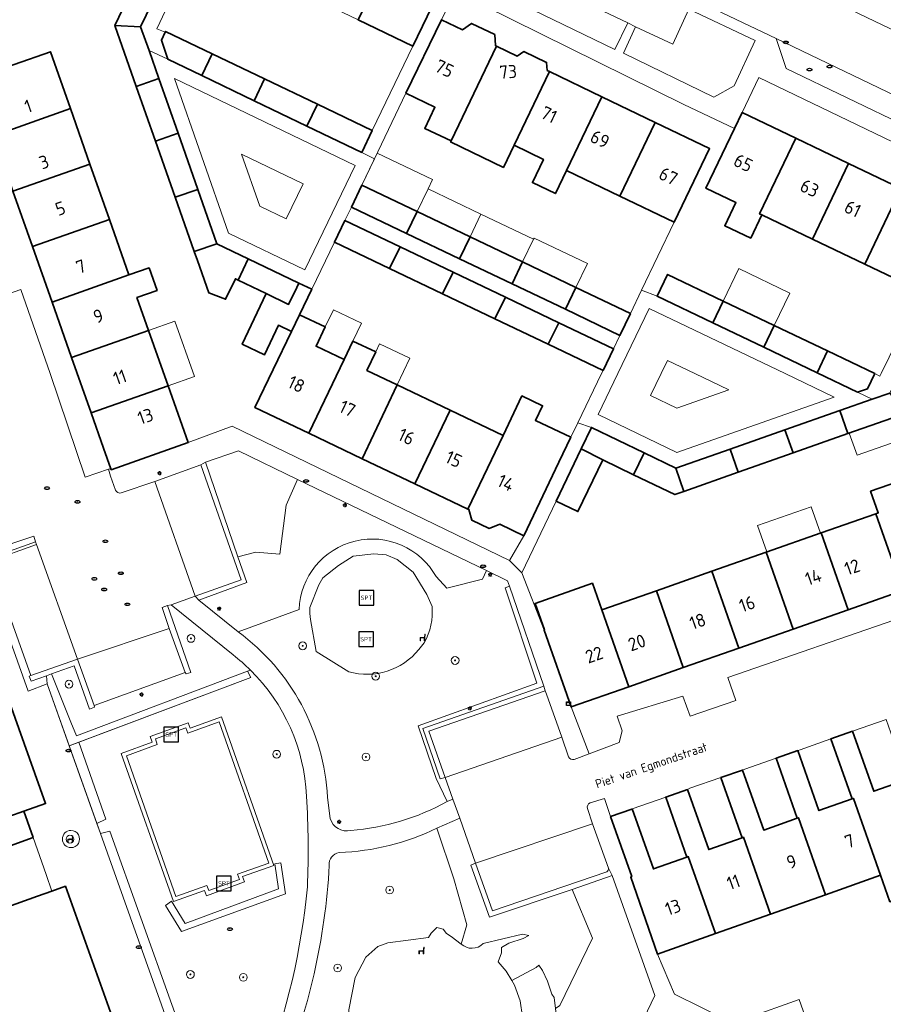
# Model space of a CAD drawing. Header units: metres. Extents: x 149984 to 156489, y 469398 to 478068.
# Tile 462 of 656: x 153642 to 153730, y 473435 to 473536. Entities that reach past the tile are written whole.
import ezdxf
from ezdxf.enums import TextEntityAlignment as Align

# ---------------------------------------------------------------- set-up
doc = ezdxf.new("R2010")
doc.units = ezdxf.units.M
doc.header["$LTSCALE"] = 0.75
for name, color, linetype, lineweight in [('B-WE-GR-BEPLANTING_CULTUUR_HEESTERS-GV', 252, 'Continuous', 18), ('B-WE-GR-BEPLANTING_CULTUUR_ROOS-GV', 252, 'Continuous', 18), ('B-WE-GR-BOOM-S', 252, 'Continuous', 25), ('B-WE-GR-STRUIK-GV', 252, 'Continuous', 13), ('B-WE-IE-MEUBILAIR-S', 252, 'Continuous', 25), ('B-WE-IE-MEUBILAIR_WEGMEUBILAIR-S', 252, 'Continuous', 25), ('B-WE-IE-TERREINAFSCHEIDING_KUNSTMATIG_HEKWERK-G', 252, 'IE-TERREINAFSCHEIDING_KUNSTMATIG-SO', 18), ('B-WE-OG-BEBOUWING-GV', 6, 'Continuous', 35), ('B-WE-OG-BEBOUWING-T18', 1, 'Continuous', 18), ('B-WE-OG-BEBOUWING_LUIFEL-GV', 6, 'Continuous', 18), ('B-WE-OG-BEBOUWING_OVERBOUWING-GV', 6, 'Continuous', 18), ('B-WE-OG-TERREIN_BEGROEID-GV', 252, 'Continuous', 18), ('B-WE-OG-TERREIN_ERF-GV', 252, 'Continuous', 18), ('B-WE-OG-TOPOGRAFIE-T18', 7, 'Continuous', 18), ('B-WE-VH-GESLOTENVERHARDING_ASFALT-GV', 252, 'Continuous', 18), ('B-WE-VH-GESLOTENVERHARDING_KUNSTSTOF-GV', 252, 'Continuous', 18), ('B-WE-VH-HALFVERHARDING_GRASBETONSTEEN-GV', 252, 'Continuous', 18), ('B-WE-VH-ONVERHARD_ZAND-GV', 252, 'Continuous', 18), ('B-WE-VH-OPENVERHARDING_BETONSTRAATSTEEN-GV', 252, 'Continuous', 18), ('B-WE-VH-OPENVERHARDING_STRAATBAKSTEEN-GV', 252, 'Continuous', 18), ('B-WE-VH-OPENVERHARDING_TEGEL-GV', 252, 'Continuous', 18)]:
    doc.layers.add(name, color=color, linetype=linetype, lineweight=lineweight)
doc.styles.add('NLCS-ISO', font='NLCS-ISO.ttf')
doc.styles.add('NLCS-ISO-M500-T18', font='NLCS-ISO.ttf', dxfattribs={"height": 0.9})
doc.styles.add('NLCS-ISO-M750-T18', font='NLCS-ISO.ttf', dxfattribs={"height": 1.35})
doc.linetypes.add('IE-TERREINAFSCHEIDING_KUNSTMATIG-SO', pattern='A,4,[82,NLCS.SHX,S=0.75,R=90,X=0,Y=0],4,-2', length=10)

# ---------------------------------------------------------------- blocks, each defined once
blk = doc.blocks.new('SIE-MEUBILAIR_KAST_CAI-SO')
for points in [[(-1, 1), (1, 1), (1, 0.84), (-1, 0.84)], [(-1, 0.76), (1, 0.76), (1, -1), (-1, -1)]]:
    blk.add_lwpolyline(points, close=True)
at = {"style": 'NLCS-ISO'}
blk.add_text('cai', height=0.75, dxfattribs=at).set_placement((0, 0), align=Align.MIDDLE_CENTER)
blk = doc.blocks.new('SIE-MEUBILAIR_PAAL_LICHTMAST-SO')
for points in [[(-0.62, 0), (-1, 0)], [(-0.71, 0.71), (-0.44, 0.44)], [(0, 1), (0, 0.62)], [(0.44, 0.44), (0.71, 0.71)], [(1, 0), (0.62, 0)], [(-0.71, -0.71), (-0.44, -0.44)], [(0, -0.62), (0, -1)], [(0.44, -0.44), (0.71, -0.71)]]:
    blk.add_lwpolyline(points)
blk.add_circle((0, 0), 0.5)
blk = doc.blocks.new('SIE-MEUBILAIR_PUT_KOLK-SO')
blk.add_ellipse((0, 0), major_axis=(1.25, 0), ratio=0.54)
at = {"style": 'NLCS-ISO'}
blk.add_text('klk', height=0.75, dxfattribs=at).set_placement((0.03, 0), align=Align.MIDDLE_CENTER)
blk = doc.blocks.new('SIE-MEUBILAIR_PUT_RIOOLPUT-SO')
blk.add_ellipse((0, 0), major_axis=(1.25, 0), ratio=0.54)
at = {"style": 'NLCS-ISO'}
blk.add_text('ri', height=0.75, dxfattribs=at).set_placement((-0.04, 0.07), align=Align.MIDDLE_CENTER)
blk = doc.blocks.new('SIE-MEUBILAIR_PUT_GASPUT-SO')
blk.add_ellipse((0, 0), major_axis=(1.25, 0), ratio=0.54)
at = {"style": 'NLCS-ISO'}
blk.add_text('gas ', height=0.75, dxfattribs=at).set_placement((0.53, 0.16), align=Align.MIDDLE_CENTER)
blk = doc.blocks.new('SIE-WEG_SPEELTOESTEL-SO')
at = {"flags": 128}
blk.add_lwpolyline([(-3.75, -3.75), (3.75, -3.75), (3.75, 3.75), (-3.75, 3.75)], close=True, dxfattribs=at)
at = {"style": 'NLCS-ISO'}
blk.add_text('SPT', height=2.25, dxfattribs=at).set_placement((0, 0), align=Align.MIDDLE_CENTER)
blk = doc.blocks.new('SIE-WEG_ZITBANK-SO')
at = {"color": 0, "linetype": 'ByBlock', "lineweight": 18}
blk.add_lwpolyline([(-0.91, -1.63), (-0.91, -0.2), (1.09, -0.2), (1.09, -1.63), (1.29, -1.63), (1.29, -0.21), (1.54, 1.78), (1.33, 1.78), (1.11, 0), (-1.11, 0), (-1.11, -1.63)], close=True, dxfattribs=at)
blk = doc.blocks.new('SGR-BOOM_GBKN-SO')
at = {"linetype": 'ByBlock', "lineweight": 18}
h = blk.add_hatch(color=0, dxfattribs=at)
h.dxf.hatch_style = 1
edge = h.paths.add_edge_path()
edge.add_arc((0, 0), 0.25, 0, 360)
at = {"color": 0, "linetype": 'ByBlock', "lineweight": 18}
for radius in [2, 0.25]:
    blk.add_circle((0, 0), radius, dxfattribs=at)
at = {"color": 0, "linetype": 'ByBlock', "lineweight": 18, "style": 'NLCS-ISO'}
blk.add_attdef('SOORT', (2.5, 0), '', height=1.5, dxfattribs=at)

msp = doc.modelspace()

# ---------------------------------------------------------------- linework, layer by layer
at = {"layer": 'B-WE-GR-BEPLANTING_CULTUUR_HEESTERS-GV', "flags": 128}
for points in [[(153670.036, 473489.155), (153663.974, 473492.079), (153660.599, 473490.922), (153663.923, 473481.213), (153665.74, 473481.67), (153668.233, 473481.482), (153668.878, 473486.511)], [(153638.471, 473480.759), (153638.332, 473480.733), (153638.244, 473481.003), (153643.151, 473482.755), (153642.962, 473483.337), (153640.823, 473482.598), (153640.092, 473482.284), (153637.441, 473481.276), (153642.382, 473467.429), (153644.359, 473468.169), (153644.287, 473469.012), (153642.709, 473468.456), (153642.515, 473468.959), (153642.659, 473469.037)], [(153685.201, 473458.563), (153684.685, 473458.415), (153682.881, 473463.605), (153695.297, 473467.946), (153691.791, 473478.198), (153691.338, 473478.042), (153694.588, 473468.231), (153682.412, 473463.867), (153684.275, 473458.464), (153685.379, 473456.091), (153685.985, 473456.358)], [(153694.705, 473426.752), (153698.232, 473418.431), (153706.706, 473436.192), (153702.303, 473448.511), (153698.199, 473447.066), (153700.305, 473442.086), (153696.955, 473435.181), (153696.503, 473434.867), (153696.691, 473433.339), (153696.395, 473431.064), (153695.653, 473428.79)]]:
    msp.add_lwpolyline(points, close=True, dxfattribs=at)
for points in [[(153670.036, 473489.155), (153668.878, 473486.511), (153668.233, 473481.482), (153665.74, 473481.67), (153663.923, 473481.213), (153664.827, 473478.574), (153659.91, 473476.76), (153663.951, 473473.506), (153670.2, 473475.788)], [(153684.254, 473479.176), (153685.343, 473478.004), (153689, 473478.903), (153689.413, 473479.807), (153670.036, 473489.155)], [(153663.423, 473471.143), (153657.068, 473476.271), (153656.704, 473476.213), (153659.103, 473469.345), (153658.595, 473469.192), (153658.518, 473469.323), (153649.164, 473465.938), (153649.196, 473465.771), (153648.673, 473465.582)], [(153648.673, 473465.582), (153647.132, 473470.016), (153644.791, 473469.19), (153646.772, 473464.247), (153647.342, 473462.825), (153664.904, 473469.466), (153665.207, 473469.58)], [(153698.199, 473447.066), (153689.735, 473444.245), (153687.824, 473449.58), (153688.288, 473449.77), (153686.674, 473454.377), (153684.342, 473453.357), (153686.079, 473448.167), (153687.396, 473443.446), (153686.831, 473441.482)], [(153689.089, 473441.518), (153693.118, 473442.503), (153693.765, 473442.341), (153693.179, 473442.058), (153691.723, 473441.553), (153690.955, 473441.108), (153690.955, 473440.562), (153690.638, 473439.658), (153691.437, 473438.699), (153692.021, 473437.735), (153694.523, 473439.084), (153694.803, 473439.313), (153695.18, 473438.78), (153695.681, 473437.668), (153696.125, 473436.34), (153696.363, 473436.008), (153696.503, 473434.867), (153696.955, 473435.181), (153700.305, 473442.086), (153698.199, 473447.066)], [(153696.503, 473434.867), (153696.363, 473436.008), (153696.125, 473436.34), (153695.681, 473437.668), (153695.18, 473438.78), (153694.803, 473439.313), (153694.523, 473439.084), (153692.021, 473437.735), (153692.312, 473437.254), (153692.884, 473435.665), (153693.131, 473433.994)]]:
    msp.add_lwpolyline(points, dxfattribs=at)
at = {"layer": 'B-WE-GR-BEPLANTING_CULTUUR_HEESTERS-GV'}
for points in [[(153670.2, 473475.788, -0.7603517), (153684.254, 473479.176)], [(153665.207, 473469.58, 0.0307777), (153663.423, 473471.143)], [(153686.831, 473441.482, 0.4021224), (153689.089, 473441.518)]]:
    msp.add_lwpolyline(points, format="xyb", dxfattribs=at)
at = {"layer": 'B-WE-GR-BEPLANTING_CULTUUR_ROOS-GV', "flags": 128}
for points in [[(153670.602, 473519.481), (153664.294, 473522.515), (153666.167, 473517.176), (153668.871, 473515.876)], [(153710.805, 473500), (153707.981, 473501.35), (153707.333, 473500), (153706.25, 473497.744), (153708.957, 473496.45), (153714.297, 473498.331)]]:
    msp.add_lwpolyline(points, close=True, dxfattribs=at)
at = {"layer": 'B-WE-GR-STRUIK-GV', "flags": 128}
for points in [[(153664.904, 473469.466), (153647.342, 473462.825), (153646.772, 473464.247), (153644.791, 473469.19), (153644.287, 473469.012), (153644.359, 473468.169), (153646.614, 473461.811), (153647.586, 473462.176), (153665.229, 473468.813)], [(153649.436, 473453.854), (153650.362, 473454.286), (153647.586, 473462.176), (153646.614, 473461.811)], [(153661.904, 473422.025), (153660.334, 473426.399), (153650.761, 473453.073), (153649.801, 473452.825), (153659.115, 473426.692), (153660.934, 473421.518), (153661.65, 473421.852)], [(153668.097, 473447.142), (153658.508, 473443.595), (153657.088, 473445.861), (153656.491, 473445.43), (153658.122, 473442.779), (153668.805, 473446.625), (153668.316, 473449.806), (153667.719, 473449.72)]]:
    msp.add_lwpolyline(points, close=True, dxfattribs=at)
at = {"layer": 'B-WE-IE-TERREINAFSCHEIDING_KUNSTMATIG_HEKWERK-G', "flags": 128}
for points in [[(153637.441, 473481.276), (153642.382, 473467.429)], [(153642.382, 473467.429), (153644.359, 473468.169)], [(153644.359, 473468.169), (153649.801, 473452.825)], [(153646.692, 473461.84), (153665.229, 473468.813)], [(153649.801, 473452.825), (153659.115, 473426.692)], [(153667.719, 473449.72), (153668.097, 473447.142), (153658.508, 473443.595), (153657.088, 473445.861)]]:
    msp.add_lwpolyline(points, dxfattribs=at)
at = {"layer": 'B-WE-OG-BEBOUWING-GV', "flags": 128}
for points in [[(153679.882, 473543.875), (153676.248, 473536.32), (153681.87, 473533.615), (153684.794, 473539.708), (153685.5, 473541.179)], [(153653.41, 473540.184), (153651.295, 473535.737), (153653.939, 473535.594), (153655.623, 473539.13)], [(153653.939, 473535.594), (153651.295, 473535.737), (153653.494, 473529.475), (153655.802, 473530.289), (153654.8, 473533.141)], [(153690.454, 473533.596), (153690.336, 473533.653), (153690.273, 473534.793), (153687.875, 473535.944), (153686.946, 473535.281), (153684.792, 473536.316), (153681.164, 473528.763), (153684.13, 473527.338), (153683.088, 473525.17), (153685.783, 473523.875)], [(153660.205, 473530.585), (153661.277, 473532.817), (153656.5, 473535.107), (153656.465, 473535.033), (153656.068, 473534.206), (153656.729, 473532.257)], [(153695.642, 473531.104), (153695.587, 473531.931), (153693.254, 473533.051), (153692.574, 473532.578), (153690.454, 473533.596), (153685.783, 473523.875), (153685.735, 473523.775), (153691.163, 473521.165), (153692.254, 473523.435), (153695.883, 473530.988)], [(153638.831, 473524.409), (153646.733, 473527.192), (153644.68, 473533.021), (153640.972, 473531.714), (153636.777, 473530.235), (153638.491, 473525.373)], [(153665.588, 473527.996), (153666.663, 473530.235), (153661.277, 473532.817), (153660.205, 473530.585)], [(153697.645, 473520.845), (153701.274, 473528.399), (153695.883, 473530.988), (153692.254, 473523.435), (153695.273, 473521.985), (153694.133, 473519.612), (153696.505, 473518.473)], [(153655.467, 473523.857), (153657.775, 473524.67), (153655.802, 473530.289), (153653.494, 473529.475)], [(153671.002, 473525.392), (153672.081, 473527.639), (153666.663, 473530.235), (153665.588, 473527.996)], [(153676.627, 473522.687), (153677.709, 473524.941), (153672.081, 473527.639), (153671.002, 473525.392)], [(153697.645, 473520.845), (153703.104, 473518.223), (153706.733, 473525.777), (153701.274, 473528.399)], [(153638.831, 473524.409), (153640.837, 473518.723), (153648.736, 473521.505), (153646.733, 473527.192)], [(153717.449, 473516.39), (153721.157, 473524.148), (153715.646, 473526.782), (153714.867, 473525.153), (153711.938, 473519.026), (153715.014, 473517.555), (153713.879, 473515.183), (153716.54, 473513.91), (153717.675, 473516.282)], [(153708.682, 473515.543), (153712.311, 473523.097), (153706.733, 473525.777), (153703.104, 473518.223)], [(153657.775, 473524.67), (153655.467, 473523.857), (153657.49, 473518.099), (153659.797, 473518.912)], [(153726.569, 473521.561), (153721.157, 473524.148), (153717.449, 473516.39), (153717.675, 473516.282), (153722.861, 473513.803)], [(153648.736, 473521.505), (153640.837, 473518.723), (153642.842, 473513.036), (153650.739, 473515.817)], [(153731.94, 473518.994), (153726.569, 473521.561), (153722.861, 473513.803), (153728.231, 473511.236)], [(153661.758, 473513.327), (153659.797, 473518.912), (153657.49, 473518.099), (153659.439, 473512.549)], [(153681.228, 473514.388), (153682.307, 473516.634), (153676.638, 473519.344), (153675.559, 473517.097)], [(153728.231, 473511.236), (153734.061, 473508.449), (153737.769, 473516.208), (153731.94, 473518.994)], [(153687.74, 473514.037), (153682.307, 473516.634), (153681.228, 473514.388), (153686.661, 473511.791)], [(153642.842, 473513.036), (153644.848, 473507.35), (153652.741, 473510.13), (153650.739, 473515.817)], [(153679.455, 473510.797), (153680.556, 473513.012), (153674.895, 473515.715), (153673.824, 473513.485)], [(153663.933, 473509.606), (153664.973, 473511.785), (153661.758, 473513.327), (153659.439, 473512.549), (153659.768, 473511.611), (153660.928, 473508.309), (153662.656, 473507.628), (153663.669, 473509.733)], [(153692.058, 473509.212), (153693.136, 473511.458), (153687.74, 473514.037), (153686.661, 473511.791)], [(153685.991, 473510.418), (153680.556, 473513.012), (153679.455, 473510.797), (153684.894, 473508.201)], [(153664.973, 473511.785), (153663.933, 473509.606), (153666.832, 473508.21), (153669.112, 473507.113), (153669.949, 473508.855), (153670.161, 473509.297)], [(153697.523, 473506.601), (153698.601, 473508.846), (153693.136, 473511.458), (153692.058, 473509.212)], [(153644.848, 473507.35), (153646.854, 473501.664), (153654.744, 473504.442), (153653.559, 473507.808), (153655.618, 473508.533), (153654.8, 473510.855), (153652.741, 473510.13)], [(153685.991, 473510.418), (153684.894, 473508.201), (153690.296, 473505.623), (153691.39, 473507.841)], [(153670.161, 473509.297), (153669.949, 473508.855), (153669.112, 473507.113), (153666.832, 473508.21), (153664.355, 473503.013), (153666.633, 473501.928), (153668.08, 473504.963), (153669.423, 473504.323), (153670.246, 473506.051), (153671.497, 473508.655)], [(153712.646, 473505.216), (153713.714, 473507.452), (153713.715, 473507.454), (153708.008, 473510.181), (153706.939, 473507.944)], [(153697.523, 473506.601), (153703.117, 473503.927), (153704.194, 473506.172), (153698.601, 473508.846)], [(153691.39, 473507.841), (153690.296, 473505.623), (153695.762, 473503.014), (153696.855, 473505.231)], [(153718.951, 473504.948), (153713.714, 473507.452), (153712.646, 473505.216), (153717.882, 473502.713)], [(153671.202, 473493.879), (153674.807, 473501.444), (153671.936, 473502.812), (153672.881, 473504.796), (153670.246, 473506.051), (153669.423, 473504.323), (153665.671, 473496.514)], [(153696.855, 473505.231), (153695.762, 473503.014), (153701.39, 473500.328), (153702.459, 473502.556)], [(153646.854, 473501.664), (153648.86, 473495.977), (153656.747, 473498.755), (153654.744, 473504.442)], [(153718.951, 473504.948), (153717.882, 473502.713), (153723.364, 473500.094), (153724.432, 473502.327)], [(153671.202, 473493.879), (153676.661, 473491.277), (153680.266, 473498.843), (153677.151, 473500.327), (153678.055, 473502.224), (153675.711, 473503.341), (153674.807, 473501.444)], [(153727.509, 473498.113), (153728.526, 473498.457), (153729.269, 473500.015), (153724.432, 473502.327), (153723.364, 473500.094)], [(153650.137, 473492.355), (153650.882, 473490.245), (153650.916, 473490.147), (153658.8, 473492.926), (153656.747, 473498.755), (153648.86, 473495.977)], [(153685.681, 473496.263), (153680.266, 473498.843), (153676.661, 473491.277), (153682.076, 473488.697)], [(153693.257, 473483.369), (153696.862, 473490.935), (153698.071, 473493.472), (153694.451, 473495.197), (153695.173, 473496.713), (153693.052, 473497.724), (153691.12, 473493.671), (153687.515, 473486.105), (153687.624, 473486.053), (153687.931, 473484.954), (153689.691, 473484.115), (153690.783, 473484.548)], [(153730.802, 473498.009), (153729.014, 473497.38), (153725.682, 473496.207), (153726.509, 473493.848), (153732.59, 473495.988)], [(153682.076, 473488.697), (153687.515, 473486.105), (153691.12, 473493.671), (153685.681, 473496.263)], [(153726.509, 473493.848), (153725.682, 473496.207), (153720.054, 473494.226), (153720.881, 473491.866)], [(153704.519, 473489.63), (153705.597, 473491.87), (153700.193, 473494.489), (153699.139, 473492.29), (153701.354, 473491.154)], [(153714.425, 473492.245), (153715.252, 473489.885), (153720.881, 473491.866), (153720.054, 473494.226)], [(153701.354, 473491.154), (153699.139, 473492.29), (153696.567, 473486.925), (153698.81, 473485.846)], [(153708.863, 473490.287), (153709.686, 473487.926), (153715.252, 473489.885), (153714.425, 473492.245)], [(153705.597, 473491.87), (153704.519, 473489.63), (153708.747, 473487.595), (153709.686, 473487.926), (153708.863, 473490.287)], [(153738.545, 473488.046), (153738.298, 473488.751), (153738.057, 473488.667), (153735.467, 473487.759), (153734.689, 473489.978), (153728.84, 473487.928), (153729.618, 473485.709), (153729.391, 473485.629), (153732.156, 473477.739), (153738.028, 473479.797), (153738.233, 473479.869), (153737.373, 473482.322), (153739.967, 473483.194), (153740.216, 473483.278)], [(153726.525, 473475.766), (153732.156, 473477.739), (153729.391, 473485.629), (153723.759, 473483.655)], [(153718.129, 473481.682), (153720.894, 473473.792), (153726.525, 473475.766), (153723.759, 473483.655)], [(153718.129, 473481.682), (153712.545, 473479.725), (153715.31, 473471.835), (153720.894, 473473.792)], [(153706.853, 473477.73), (153709.618, 473469.84), (153715.31, 473471.835), (153712.545, 473479.725)], [(153701.254, 473475.767), (153700.298, 473478.495), (153694.409, 473476.431), (153695.365, 473473.703), (153695.342, 473473.695), (153698.107, 473465.806), (153704.019, 473467.878)], [(153709.618, 473469.84), (153706.853, 473477.73), (153701.254, 473475.767), (153704.019, 473467.878)], [(153732.6, 473458.37), (153729.156, 473457.154), (153726.98, 473463.316), (153724.768, 473462.537), (153726.944, 473456.373), (153727.075, 473456.419), (153729.859, 473448.528), (153730.815, 473445.819), (153736.421, 473447.797), (153736.473, 473447.815), (153732.732, 473458.416)], [(153729.859, 473448.528), (153727.075, 473456.419), (153726.944, 473456.373), (153723.53, 473455.168), (153721.354, 473461.33), (153719.133, 473460.547), (153721.308, 473454.384), (153721.44, 473454.431), (153724.224, 473446.539)], [(153721.44, 473454.431), (153721.308, 473454.384), (153717.874, 473453.171), (153715.698, 473459.334), (153713.487, 473458.553), (153715.663, 473452.39), (153715.794, 473452.436), (153718.577, 473444.547), (153724.224, 473446.539)], [(153710.053, 473457.341), (153707.823, 473456.554), (153709.996, 473450.4), (153710.127, 473450.446), (153712.913, 473442.549), (153718.577, 473444.547), (153715.794, 473452.436), (153715.663, 473452.39), (153712.229, 473451.178)], [(153641.949, 473455.1), (153640.422, 473454.554), (153637.278, 473453.43), (153638.241, 473450.735), (153642.9, 473452.394)], [(153702.148, 473454.55), (153704.321, 473448.397), (153704.222, 473448.349), (153706.981, 473440.456), (153712.913, 473442.549), (153710.127, 473450.446), (153709.996, 473450.4), (153706.56, 473449.187), (153704.388, 473455.341), (153704.322, 473455.318)]]:
    msp.add_lwpolyline(points, close=True, dxfattribs=at)
for points in [[(153640.422, 473454.554), (153641.949, 473455.1), (153644.175, 473455.895), (153638.308, 473472.363)], [(153652.22, 473430.649), (153646.212, 473447.416), (153644.825, 473446.92), (153643.34, 473446.39), (153633.695, 473442.942)]]:
    msp.add_lwpolyline(points, dxfattribs=at)
at = {"layer": 'B-WE-OG-BEBOUWING_LUIFEL-GV', "flags": 128}
for points in [[(153676.638, 473519.344), (153682.307, 473516.634), (153683.424, 473518.971), (153683.882, 473519.929), (153678.22, 473522.636)], [(153683.424, 473518.971), (153682.307, 473516.634), (153687.74, 473514.037), (153688.857, 473516.375)], [(153688.857, 473516.375), (153687.74, 473514.037), (153693.136, 473511.458), (153694.253, 473513.796)], [(153694.253, 473513.796), (153693.136, 473511.458), (153698.601, 473508.846), (153699.776, 473511.305), (153694.311, 473513.917)], [(153720.541, 473508.272), (153715.305, 473510.776), (153713.715, 473507.452), (153718.951, 473504.948)], [(153672.881, 473504.796), (153671.936, 473502.812), (153674.807, 473501.444), (153675.711, 473503.341), (153676.588, 473505.182), (153673.717, 473506.55)], [(153654.744, 473504.442), (153656.747, 473498.755), (153659.459, 473499.71), (153657.456, 473505.397)], [(153678.055, 473502.224), (153677.151, 473500.327), (153680.266, 473498.843), (153681.567, 473501.574), (153678.452, 473503.058)], [(153732.59, 473495.988), (153726.655, 473493.899), (153727.45, 473491.638), (153734.202, 473494.014)], [(153718.196, 473481.705), (153723.692, 473483.632), (153722.743, 473486.341), (153717.246, 473484.415)]]:
    msp.add_lwpolyline(points, close=True, dxfattribs=at)
at = {"layer": 'B-WE-OG-BEBOUWING_OVERBOUWING-GV', "flags": 128}
msp.add_lwpolyline([(153716.15, 473433.876), (153716.671, 473432.407), (153723.982, 473428.804), (153721.509, 473435.777)], close=True, dxfattribs=at)
at = {"layer": 'B-WE-OG-TERREIN_BEGROEID-GV', "flags": 128}
for points in [[(153696.819, 473543.864), (153691.436, 473546.388), (153689.993, 473543.316), (153689.946, 473539.429), (153702.593, 473533.263), (153703.934, 473535.986), (153695.106, 473540.205)], [(153710.193, 473537.389), (153708.531, 473533.81), (153704.715, 473535.6), (153703.497, 473532.896), (153712.762, 473528.359), (153714.83, 473529.544), (153717, 473534.167)], [(153667.604, 473449.527), (153664.402, 473448.392), (153664.596, 473447.85), (153660.701, 473446.432), (153660.501, 473446.976), (153657.299, 473445.846), (153651.934, 473461.037), (153655.123, 473462.192), (153654.915, 473462.761), (153658.809, 473464.19), (153659.017, 473463.628), (153662.229, 473464.804)], [(153668.097, 473447.142), (153667.719, 473449.72), (153668.316, 473449.806), (153668.805, 473446.625), (153658.122, 473442.779), (153656.491, 473445.43), (153657.088, 473445.861), (153658.508, 473443.595)]]:
    msp.add_lwpolyline(points, close=True, dxfattribs=at)
at = {"layer": 'B-WE-OG-TERREIN_BEGROEID-GV'}
for points in [[(153684.254, 473479.176, 0.7603517), (153670.2, 473475.788)], [(153671.353, 473474.79, -0.0466198), (153671.296, 473476.013)], [(153683.839, 473476.112, -0.1499305), (153683.045, 473472.377)], [(153663.951, 473473.506, -0.2242754), (153673.106, 473456.523)], [(153682.474, 473471.696, -0.3026193), (153675.296, 473469.418)], [(153670.963, 473456.664, 0.1878537), (153665.207, 473469.58)], [(153671.043, 473447.337, 0.0253019), (153670.963, 473456.664)], [(153675.496, 473453.131, 0.1064432), (153685.379, 473456.091)], [(153673.371, 473454.356, 0.3910492), (153675.496, 473453.131)], [(153684.342, 473453.357, -0.1040859), (153674.3, 473450.868)], [(153674.3, 473450.868, 0.3996915), (153673.288, 473449.541)], [(153673.288, 473449.541, -0.085757), (153668.301, 473427.702)], [(153666.621, 473428.395, 0.0683128), (153671.043, 473447.337)]]:
    msp.add_lwpolyline(points, format="xyb", dxfattribs=at)
at = {"layer": 'B-WE-OG-TERREIN_BEGROEID-GV', "flags": 128}
for points in [[(153671.296, 473476.013), (153672.211, 473478.319), (153672.615, 473479.066), (153674.222, 473480.33), (153675.759, 473481.28), (153677.861, 473481.523), (153679.135, 473481.421), (153680.267, 473480.936), (153681.904, 473479.643), (153683.319, 473477.338), (153683.839, 473476.112)], [(153691.791, 473478.198), (153691.576, 473478.759), (153689.413, 473479.807), (153689, 473478.903), (153685.343, 473478.004), (153684.254, 473479.176)], [(153685.379, 473456.091), (153684.275, 473458.464), (153682.412, 473463.867), (153694.588, 473468.231), (153691.338, 473478.042), (153691.791, 473478.198)], [(153670.2, 473475.788), (153663.951, 473473.506)], [(153675.296, 473469.418), (153671.957, 473471.487), (153671.353, 473474.79)], [(153683.045, 473472.377), (153682.474, 473471.696)], [(153665.207, 473469.58), (153664.904, 473469.466), (153665.229, 473468.813), (153647.586, 473462.176)], [(153647.586, 473462.176), (153650.362, 473454.286), (153649.436, 473453.854), (153649.801, 473452.825), (153650.761, 473453.073), (153660.334, 473426.399)], [(153673.106, 473456.523), (153673.371, 473454.356)], [(153686.831, 473441.482), (153687.396, 473443.446), (153686.079, 473448.167), (153684.342, 473453.357)], [(153678.655, 473427.795), (153677.714, 473428.09), (153676.34, 473429.283), (153675.289, 473432.456), (153675.289, 473434.741), (153675.956, 473438.056), (153677.047, 473440.138), (153678.26, 473441.23), (153679.311, 473441.593), (153683.476, 473442.139), (153683.759, 473442.584), (153684.345, 473443.19), (153684.972, 473443.008), (153685.335, 473442.564), (153685.8, 473442.24), (153686.831, 473441.482)]]:
    msp.add_lwpolyline(points, dxfattribs=at)
at = {"layer": 'B-WE-OG-TERREIN_ERF-GV', "flags": 128}
for points in [[(153666.663, 473530.235), (153672.081, 473527.639), (153677.709, 473524.941), (153681.87, 473533.615), (153676.248, 473536.32), (153670.833, 473538.925), (153665.451, 473541.513), (153659.762, 473544.25), (153655.61, 473535.39), (153656.465, 473535.033), (153656.5, 473535.107), (153661.277, 473532.817)], [(153706.733, 473525.777), (153712.311, 473523.097), (153708.682, 473515.543), (153705.342, 473508.569), (153706.939, 473507.944), (153708.008, 473510.181), (153713.715, 473507.454), (153713.714, 473507.452), (153718.951, 473504.948), (153724.432, 473502.327), (153729.269, 473500.015), (153729.787, 473499.746), (153729.912, 473500), (153734.061, 473508.449), (153728.231, 473511.236), (153722.861, 473513.803), (153717.675, 473516.282), (153716.54, 473513.91), (153713.879, 473515.183), (153715.014, 473517.555), (153711.938, 473519.026), (153714.867, 473525.153), (153709.69, 473527.61), (153686.199, 473539.244), (153684.792, 473536.316), (153686.946, 473535.281), (153687.875, 473535.944), (153690.273, 473534.793), (153690.336, 473533.653), (153690.454, 473533.596), (153692.574, 473532.578), (153693.254, 473533.051), (153695.587, 473531.931), (153695.642, 473531.104), (153695.883, 473530.988), (153701.274, 473528.399)], [(153737.769, 473516.208), (153739.184, 473519.298), (153739.21, 473519.355), (153739.413, 473519.797), (153717.354, 473530.385), (153715.646, 473526.782), (153721.157, 473524.148), (153726.569, 473521.561), (153731.94, 473518.994)], [(153703.104, 473518.223), (153697.645, 473520.845), (153696.505, 473518.473), (153694.133, 473519.612), (153695.273, 473521.985), (153692.254, 473523.435), (153691.163, 473521.165), (153685.735, 473523.775), (153685.783, 473523.875), (153683.088, 473525.17), (153684.13, 473527.338), (153681.164, 473528.763), (153677.941, 473522.056), (153676.638, 473519.344), (153682.307, 473516.634), (153687.74, 473514.037), (153693.136, 473511.458), (153698.601, 473508.846), (153704.194, 473506.172), (153705.342, 473508.569), (153708.682, 473515.543)], [(153680.266, 473498.843), (153685.681, 473496.263), (153691.12, 473493.671), (153693.052, 473497.724), (153695.173, 473496.713), (153694.451, 473495.197), (153698.071, 473493.472), (153698.787, 473494.951), (153701.231, 473500), (153701.39, 473500.328), (153695.762, 473503.014), (153690.296, 473505.623), (153684.894, 473508.201), (153679.455, 473510.797), (153673.824, 473513.485), (153671.497, 473508.655), (153670.246, 473506.051), (153672.881, 473504.796), (153671.936, 473502.812), (153674.807, 473501.444), (153675.711, 473503.341), (153678.055, 473502.224), (153677.151, 473500.327)], [(153726.98, 473463.316), (153729.156, 473457.154), (153732.6, 473458.37), (153730.424, 473464.533)], [(153726.944, 473456.373), (153724.768, 473462.537), (153721.605, 473461.42), (153721.354, 473461.33), (153723.53, 473455.168)], [(153721.308, 473454.384), (153719.133, 473460.547), (153715.948, 473459.43), (153715.698, 473459.334), (153717.874, 473453.171)], [(153710.294, 473457.463), (153710.053, 473457.341), (153712.229, 473451.178), (153715.663, 473452.39), (153713.487, 473458.553)], [(153704.388, 473455.341), (153706.56, 473449.187), (153709.996, 473450.4), (153707.823, 473456.554)]]:
    msp.add_lwpolyline(points, close=True, dxfattribs=at)
for points in [[(153640.972, 473531.714), (153644.68, 473533.021), (153646.733, 473527.192), (153648.736, 473521.505), (153650.739, 473515.817), (153652.741, 473510.13), (153654.8, 473510.855), (153655.618, 473508.533), (153653.559, 473507.808), (153654.744, 473504.442), (153656.747, 473498.755), (153658.8, 473492.926), (153663.327, 473494.617), (153691.78, 473480.82), (153693.257, 473483.369), (153690.783, 473484.548), (153689.691, 473484.115), (153687.931, 473484.954), (153687.624, 473486.053), (153687.515, 473486.105), (153682.076, 473488.697), (153676.661, 473491.277), (153671.202, 473493.879), (153665.671, 473496.514), (153669.423, 473504.323), (153668.08, 473504.963), (153666.633, 473501.928), (153664.355, 473503.013), (153666.832, 473508.21), (153663.933, 473509.606), (153663.669, 473509.733), (153662.656, 473507.628), (153660.928, 473508.309), (153659.768, 473511.611), (153659.439, 473512.549), (153657.49, 473518.099), (153655.467, 473523.857), (153653.494, 473529.475), (153651.295, 473535.737), (153653.41, 473540.184)], [(153632.06, 473535.541), (153632.654, 473533.899), (153633.781, 473530.676), (153634.24, 473529.365), (153636.047, 473524.504), (153636.066, 473524.453), (153634.827, 473524.009), (153640.368, 473508.205), (153641.634, 473508.648), (153644.66, 473500), (153648.248, 473489.396), (153650.652, 473490.185), (153650.882, 473490.245), (153650.137, 473492.355), (153648.86, 473495.977), (153646.854, 473501.664), (153644.848, 473507.35)], [(153644.848, 473507.35), (153642.842, 473513.036), (153640.837, 473518.723)], [(153732.59, 473495.988), (153726.509, 473493.848), (153720.881, 473491.866), (153715.252, 473489.885), (153709.686, 473487.926), (153708.747, 473487.595), (153704.519, 473489.63), (153701.354, 473491.154), (153698.81, 473485.846), (153696.567, 473486.925), (153693.047, 473479.581), (153695.342, 473473.695), (153695.365, 473473.703), (153694.409, 473476.431), (153700.298, 473478.495), (153701.254, 473475.767), (153706.853, 473477.73), (153712.545, 473479.725), (153718.129, 473481.682), (153723.759, 473483.655), (153729.391, 473485.629), (153729.618, 473485.709), (153728.84, 473487.928), (153734.689, 473489.978)], [(153732.156, 473477.739), (153726.525, 473475.766), (153720.894, 473473.792), (153715.31, 473471.835), (153709.618, 473469.84), (153704.019, 473467.878), (153698.107, 473465.806), (153699.955, 473460.999), (153703.05, 473462.15), (153703.35, 473463.36), (153702.828, 473464.843), (153709.57, 473466.924), (153710.311, 473464.853), (153715.02, 473466.479), (153714.18, 473468.825), (153732.225, 473475.057)], [(153730.815, 473445.819), (153729.859, 473448.528), (153724.224, 473446.539), (153718.577, 473444.547), (153712.913, 473442.549), (153706.981, 473440.456), (153708.71, 473436.33), (153728.11, 473426.77)]]:
    msp.add_lwpolyline(points, dxfattribs=at)
at = {"layer": 'B-WE-VH-GESLOTENVERHARDING_ASFALT-GV', "flags": 128}
for points in [[(153663.951, 473473.506), (153659.91, 473476.76), (153659.515, 473477.169), (153657.068, 473476.271), (153663.423, 473471.143)], [(153673.371, 473454.356), (153673.106, 473456.523)], [(153684.342, 473453.357), (153686.674, 473454.377), (153685.985, 473456.358), (153685.379, 473456.091)]]:
    msp.add_lwpolyline(points, dxfattribs=at)
at = {"layer": 'B-WE-VH-GESLOTENVERHARDING_ASFALT-GV'}
for points in [[(153673.106, 473456.523, 0.2242754), (153663.951, 473473.506)], [(153663.423, 473471.143, -0.0307777), (153665.207, 473469.58)], [(153665.207, 473469.58, -0.1878537), (153670.963, 473456.664)], [(153670.963, 473456.664, -0.0253019), (153671.043, 473447.337)], [(153685.379, 473456.091, -0.1064432), (153675.496, 473453.131)], [(153675.496, 473453.131, -0.3910492), (153673.371, 473454.356)], [(153674.3, 473450.868, 0.1040859), (153684.342, 473453.357)], [(153673.288, 473449.541, -0.3996915), (153674.3, 473450.868)], [(153668.301, 473427.702, 0.085757), (153673.288, 473449.541)], [(153671.043, 473447.337, -0.0683128), (153666.621, 473428.395)]]:
    msp.add_lwpolyline(points, format="xyb", dxfattribs=at)
at = {"layer": 'B-WE-VH-GESLOTENVERHARDING_KUNSTSTOF-GV', "flags": 128}
msp.add_lwpolyline([(153667.083, 473449.789), (153661.984, 473464.272), (153658.778, 473463.108), (153658.571, 473463.663), (153655.451, 473462.521), (153655.635, 473461.941), (153652.469, 473460.791), (153657.554, 473446.344), (153660.734, 473447.495), (153660.939, 473446.962), (153664.068, 473448.101), (153663.877, 473448.634)], close=True, dxfattribs=at)
at = {"layer": 'B-WE-VH-HALFVERHARDING_GRASBETONSTEEN-GV', "flags": 128}
msp.add_lwpolyline([(153643.34, 473446.39), (153644.825, 473446.92), (153644.229, 473448.614), (153642.9, 473452.394), (153638.241, 473450.735), (153637.278, 473453.43), (153630.781, 473451.107), (153633.695, 473442.942)], close=True, dxfattribs=at)
at = {"layer": 'B-WE-VH-ONVERHARD_ZAND-GV', "flags": 128}
for points in [[(153683.839, 473476.112), (153683.319, 473477.338), (153681.904, 473479.643), (153680.267, 473480.936), (153679.135, 473481.421), (153677.861, 473481.523), (153675.759, 473481.28), (153674.222, 473480.33), (153672.615, 473479.066), (153672.211, 473478.319), (153671.296, 473476.013)], [(153671.353, 473474.79), (153671.957, 473471.487), (153675.296, 473469.418)], [(153682.474, 473471.696), (153683.045, 473472.377)], [(153686.831, 473441.482), (153685.8, 473442.24), (153685.335, 473442.564), (153684.972, 473443.008), (153684.345, 473443.19), (153683.759, 473442.584), (153683.476, 473442.139), (153679.311, 473441.593), (153678.26, 473441.23), (153677.047, 473440.138), (153675.956, 473438.056), (153675.289, 473434.741), (153675.289, 473432.456), (153676.34, 473429.283), (153677.714, 473428.09), (153678.655, 473427.795)], [(153693.042, 473432.307), (153693.131, 473433.994), (153692.884, 473435.665), (153692.312, 473437.254), (153692.021, 473437.735), (153691.437, 473438.699), (153690.638, 473439.658), (153690.955, 473440.562), (153690.955, 473441.108), (153691.723, 473441.553), (153693.179, 473442.058), (153693.765, 473442.341), (153693.118, 473442.503), (153689.089, 473441.518)]]:
    msp.add_lwpolyline(points, dxfattribs=at)
at = {"layer": 'B-WE-VH-ONVERHARD_ZAND-GV'}
for points in [[(153671.296, 473476.013, 0.0466198), (153671.353, 473474.79)], [(153683.045, 473472.377, 0.1499305), (153683.839, 473476.112)], [(153675.296, 473469.418, 0.3026193), (153682.474, 473471.696)], [(153646.785, 473453.13, 0.9988585), (153646.785, 473451.367)], [(153646.785, 473451.367, 1.0005674), (153646.785, 473453.13)], [(153689.089, 473441.518, -0.4021224), (153686.831, 473441.482)]]:
    msp.add_lwpolyline(points, format="xyb", dxfattribs=at)
at = {"layer": 'B-WE-VH-OPENVERHARDING_BETONSTRAATSTEEN-GV', "flags": 128}
for points in [[(153709.682, 473545.556), (153735.737, 473533.049)], [(153696.909, 473544.013), (153696.819, 473543.864), (153695.106, 473540.205), (153703.934, 473535.986), (153704.715, 473535.6), (153708.531, 473533.81), (153710.193, 473537.389), (153710.329, 473537.568)], [(153651.371, 473488.052), (153650.85, 473489.472), (153650.652, 473490.185), (153648.248, 473489.396), (153644.66, 473500), (153641.634, 473508.648), (153640.368, 473508.205), (153634.827, 473524.009)], [(153640.823, 473482.598), (153642.962, 473483.337), (153643.151, 473482.755), (153643.248, 473482.456), (153647.449, 473470.709), (153656.874, 473473.859), (153656.137, 473476.011), (153656.704, 473476.213), (153657.068, 473476.271), (153659.515, 473477.169), (153655.396, 473488.95), (153651.95, 473487.766)], [(153732.225, 473475.057), (153714.18, 473468.825), (153715.02, 473466.479), (153710.311, 473464.853), (153709.57, 473466.924), (153702.828, 473464.843), (153703.35, 473463.36), (153703.05, 473462.15), (153699.955, 473460.999), (153698.411, 473460.404)], [(153707.823, 473456.554), (153710.053, 473457.341), (153710.294, 473457.463), (153713.487, 473458.553), (153715.698, 473459.334), (153715.948, 473459.43), (153719.133, 473460.547), (153721.354, 473461.33), (153721.605, 473461.42), (153724.768, 473462.537), (153726.98, 473463.316), (153730.424, 473464.533)], [(153697.851, 473460.701), (153697.154, 473462.691), (153685.201, 473458.563), (153685.985, 473456.358), (153686.674, 473454.377), (153688.288, 473449.77), (153700.304, 473453.805), (153699.778, 473455.371)], [(153700.048, 473455.957), (153701.524, 473456.425), (153702.148, 473454.55), (153704.322, 473455.318), (153704.388, 473455.341), (153707.823, 473456.554)], [(153701.933, 473449.274), (153700.304, 473453.805), (153688.288, 473449.77), (153690.052, 473444.871), (153701.772, 473448.894)]]:
    msp.add_lwpolyline(points, dxfattribs=at)
for points in [[(153719.141, 473534.382), (153720.165, 473531.307), (153738.944, 473522.276), (153741.985, 473523.397)], [(153729.014, 473497.38), (153730.802, 473498.009), (153732.773, 473502.161), (153735.361, 473507.612), (153737.915, 473512.994), (153740.618, 473518.688), (153739.21, 473519.355), (153739.184, 473519.298), (153737.769, 473516.208), (153734.061, 473508.449), (153729.912, 473500), (153729.787, 473499.746), (153729.269, 473500.015), (153728.526, 473498.457), (153727.509, 473498.113)], [(153698.071, 473493.472), (153696.862, 473490.935), (153693.257, 473483.369), (153691.78, 473480.82), (153693.047, 473479.581), (153696.567, 473486.925), (153699.139, 473492.29), (153700.193, 473494.489), (153698.787, 473494.951)], [(153660.106, 473490.642), (153655.396, 473488.95), (153659.515, 473477.169), (153664.248, 473478.838)], [(153643.248, 473482.456), (153638.471, 473480.759), (153642.659, 473469.037), (153647.449, 473470.709)], [(153656.874, 473473.859), (153647.449, 473470.709), (153649.164, 473465.938), (153658.518, 473469.323)], [(153695.591, 473467.101), (153695.447, 473467.445), (153683.495, 473463.332), (153685.201, 473458.563), (153697.154, 473462.691)]]:
    msp.add_lwpolyline(points, close=True, dxfattribs=at)
at = {"layer": 'B-WE-VH-OPENVERHARDING_BETONSTRAATSTEEN-GV'}
for points in [[(153651.95, 473487.766, -0.4051165), (153651.371, 473488.052)], [(153698.411, 473460.404, -0.3556965), (153697.851, 473460.701)], [(153699.778, 473455.371, -0.3509431), (153700.048, 473455.957)], [(153701.772, 473448.894, 0.3019482), (153701.933, 473449.274)]]:
    msp.add_lwpolyline(points, format="xyb", dxfattribs=at)
at = {"layer": 'B-WE-VH-OPENVERHARDING_STRAATBAKSTEEN-GV', "flags": 128}
msp.add_lwpolyline([(153711.595, 473537.98), (153719.141, 473534.382), (153741.985, 473523.397), (153744.356, 473522.273), (153756.464, 473516.484), (153756.758, 473516.342), (153758.16, 473515.246), (153760.884, 473520.877), (153751.756, 473525.36), (153738.759, 473531.578), (153735.737, 473533.049), (153709.682, 473545.556)], dxfattribs=at)
at = {"layer": 'B-WE-VH-OPENVERHARDING_TEGEL-GV', "flags": 128}
for points in [[(153631.014, 473537.7), (153644.375, 473565.754), (153663.732, 473556.168), (153665.103, 473555.489), (153687.211, 473544.936), (153685.5, 473541.179), (153684.794, 473539.708), (153686.199, 473539.244), (153709.69, 473527.61), (153714.867, 473525.153), (153715.646, 473526.782), (153717.354, 473530.385), (153739.413, 473519.797), (153739.21, 473519.355), (153740.618, 473518.688), (153742.858, 473517.625), (153743.442, 473517.913), (153760.099, 473509.895)], [(153710.329, 473537.568), (153710.193, 473537.389), (153717, 473534.167), (153714.83, 473529.544), (153712.762, 473528.359), (153703.497, 473532.896), (153704.715, 473535.6), (153703.934, 473535.986), (153702.593, 473533.263), (153689.946, 473539.429), (153689.993, 473543.316), (153691.436, 473546.388), (153696.819, 473543.864), (153696.909, 473544.013)], [(153720.165, 473531.307), (153719.141, 473534.382), (153711.595, 473537.98), (153711.542, 473538.006)], [(153758.16, 473515.246), (153756.758, 473516.342), (153756.464, 473516.484), (153753.391, 473515.354), (153745.391, 473519.175), (153744.356, 473522.273), (153741.985, 473523.397), (153738.944, 473522.276), (153720.165, 473531.307)], [(153695.342, 473473.695), (153693.047, 473479.581), (153691.78, 473480.82), (153663.327, 473494.617), (153658.8, 473492.926), (153650.916, 473490.147), (153650.882, 473490.245), (153650.652, 473490.185), (153650.85, 473489.472), (153651.371, 473488.052)], [(153651.95, 473487.766), (153655.396, 473488.95), (153660.106, 473490.642), (153660.599, 473490.922), (153663.974, 473492.079), (153670.036, 473489.155), (153689.413, 473479.807), (153691.576, 473478.759), (153691.791, 473478.198), (153695.297, 473467.946), (153695.447, 473467.445), (153695.591, 473467.101), (153697.154, 473462.691), (153697.851, 473460.701)], [(153647.853, 473420.417), (153655.611, 473421.218), (153654.317, 473424.949), (153659.115, 473426.692), (153649.801, 473452.825), (153649.436, 473453.854), (153646.614, 473461.811), (153644.359, 473468.169), (153642.382, 473467.429), (153637.441, 473481.276), (153635.258, 473480.481), (153634.446, 473480.199), (153634.68, 473479.544), (153634.794, 473479.225), (153635.624, 473476.745), (153616.068, 473469.818)], [(153598.125, 473459.082), (153600.32, 473459.802), (153600.789, 473458.492), (153607.757, 473460.984), (153608.8, 473458.07), (153625.55, 473464.065), (153624.036, 473468.296), (153624.773, 473468.561), (153637.97, 473473.304), (153638.308, 473472.363), (153644.175, 473455.895), (153641.949, 473455.1), (153642.9, 473452.394), (153644.229, 473448.614), (153644.825, 473446.92), (153646.212, 473447.416), (153652.22, 473430.649), (153652.22, 473430.647), (153652.589, 473429.578), (153650.258, 473428.743)], [(153698.411, 473460.404), (153699.955, 473460.999), (153698.107, 473465.806), (153695.342, 473473.695)], [(153704.222, 473448.349), (153704.321, 473448.397), (153702.148, 473454.55), (153701.524, 473456.425), (153700.048, 473455.957)], [(153699.778, 473455.371), (153700.304, 473453.805), (153701.933, 473449.274), (153702.303, 473448.511), (153706.706, 473436.192), (153698.232, 473418.431)], [(153701.772, 473448.894), (153690.052, 473444.871), (153688.288, 473449.77), (153687.824, 473449.58), (153689.735, 473444.245), (153698.199, 473447.066), (153702.303, 473448.511)], [(153702.303, 473448.511), (153701.933, 473449.274)], [(153728.11, 473426.77), (153708.71, 473436.33), (153706.981, 473440.456), (153704.222, 473448.349)]]:
    msp.add_lwpolyline(points, dxfattribs=at)
for points in [[(153653.939, 473535.594), (153654.8, 473533.141), (153656.729, 473532.257), (153656.068, 473534.206), (153656.465, 473535.033), (153655.61, 473535.39), (153659.762, 473544.25), (153663.385, 473551.791), (153665.103, 473555.489), (153663.732, 473556.168), (153663.489, 473555.646), (153660.859, 473550.124), (153658.23, 473544.603), (153655.623, 473539.13)], [(153677.709, 473524.941), (153676.627, 473522.687), (153677.941, 473522.056), (153681.164, 473528.763), (153684.792, 473536.316), (153686.199, 473539.244), (153684.794, 473539.708), (153681.87, 473533.615)], [(153659.797, 473518.912), (153661.758, 473513.327), (153664.973, 473511.785), (153670.161, 473509.297), (153671.497, 473508.655), (153673.824, 473513.485), (153674.895, 473515.715), (153675.559, 473517.097), (153676.638, 473519.344), (153677.941, 473522.056), (153676.627, 473522.687), (153671.002, 473525.392), (153665.588, 473527.996), (153660.205, 473530.585), (153656.729, 473532.257), (153654.8, 473533.141), (153655.802, 473530.289), (153657.775, 473524.67)], [(153670.8, 473510.654), (153675.939, 473521.353), (153657.398, 473530.271), (153662.967, 473514.411)], [(153675.939, 473521.353), (153670.8, 473510.654), (153662.967, 473514.411), (153657.398, 473530.271)], [(153670.602, 473519.481), (153668.871, 473515.876), (153666.167, 473517.176), (153664.294, 473522.515)], [(153697.523, 473506.601), (153692.058, 473509.212), (153686.661, 473511.791), (153681.228, 473514.388), (153675.559, 473517.097), (153674.895, 473515.715), (153680.556, 473513.012), (153685.991, 473510.418), (153691.39, 473507.841), (153696.855, 473505.231), (153702.459, 473502.556), (153703.117, 473503.927)], [(153700.193, 473494.489), (153705.597, 473491.87), (153708.863, 473490.287), (153714.425, 473492.245), (153720.054, 473494.226), (153725.682, 473496.207), (153729.014, 473497.38), (153727.509, 473498.113), (153723.364, 473500.094), (153717.882, 473502.713), (153712.646, 473505.216), (153706.939, 473507.944), (153705.342, 473508.569), (153704.194, 473506.172), (153703.117, 473503.927), (153702.459, 473502.556), (153701.39, 473500.328), (153701.231, 473500), (153698.787, 473494.951)], [(153725.111, 473497.596), (153720.081, 473500), (153706.103, 473506.681), (153702.896, 473500), (153700.889, 473495.819), (153708.955, 473491.909)], [(153720.081, 473500), (153725.111, 473497.596), (153708.955, 473491.909), (153700.889, 473495.819), (153702.896, 473500), (153706.103, 473506.681)], [(153707.333, 473500), (153707.981, 473501.35), (153710.805, 473500), (153714.297, 473498.331), (153708.957, 473496.45), (153706.25, 473497.744)], [(153660.599, 473490.922), (153660.106, 473490.642), (153664.248, 473478.838), (153659.515, 473477.169), (153659.91, 473476.76), (153664.827, 473478.574), (153663.923, 473481.213)], [(153643.248, 473482.456), (153643.151, 473482.755), (153638.244, 473481.003), (153638.332, 473480.733), (153638.471, 473480.759)], [(153656.704, 473476.213), (153656.137, 473476.011), (153656.874, 473473.859), (153658.518, 473469.323), (153658.595, 473469.192), (153659.103, 473469.345)], [(153644.791, 473469.19), (153647.132, 473470.016), (153648.673, 473465.582), (153649.196, 473465.771), (153649.164, 473465.938), (153647.449, 473470.709), (153642.659, 473469.037), (153642.515, 473468.959), (153642.709, 473468.456), (153644.287, 473469.012)], [(153695.447, 473467.445), (153695.297, 473467.946), (153682.881, 473463.605), (153684.685, 473458.415), (153685.201, 473458.563), (153683.495, 473463.332)], [(153667.604, 473449.527), (153662.229, 473464.804), (153659.017, 473463.628), (153658.809, 473464.19), (153654.915, 473462.761), (153655.123, 473462.192), (153651.934, 473461.037), (153657.299, 473445.846), (153660.501, 473446.976), (153660.701, 473446.432), (153664.596, 473447.85), (153664.402, 473448.392)], [(153667.083, 473449.789), (153663.877, 473448.634), (153664.068, 473448.101), (153660.939, 473446.962), (153660.734, 473447.495), (153657.554, 473446.344), (153652.469, 473460.791), (153655.635, 473461.941), (153655.451, 473462.521), (153658.571, 473463.663), (153658.778, 473463.108), (153661.984, 473464.272)]]:
    msp.add_lwpolyline(points, close=True, dxfattribs=at)
at = {"layer": 'B-WE-VH-OPENVERHARDING_TEGEL-GV'}
for points in [[(153651.371, 473488.052, 0.4051165), (153651.95, 473487.766)], [(153697.851, 473460.701, 0.3556965), (153698.411, 473460.404)], [(153700.048, 473455.957, 0.3509431), (153699.778, 473455.371)], [(153646.785, 473451.367, -0.9988585), (153646.785, 473453.13)], [(153646.785, 473453.13, -1.0005674), (153646.785, 473451.367)], [(153701.933, 473449.274, -0.3019482), (153701.772, 473448.894)]]:
    msp.add_lwpolyline(points, format="xyb", dxfattribs=at)

# ---------------------------------------------------------------- block references
at = {"layer": 'B-WE-GR-BOOM-S', "xscale": 0.2, "yscale": 0.2, "zscale": 0.2}
for p in [(153659.1, 473472.834), (153670.566, 473472.075), (153686.205, 473470.572), (153678.053, 473468.959), (153646.58, 473468.136), (153667.9, 473460.952), (153677.054, 473460.676), (153646.688, 473452.234), (153679.495, 473447.022), (153659.044, 473438.355), (153674.153, 473439.025), (153664.469, 473438.067)]:
    msp.add_blockref('SGR-BOOM_GBKN-SO', p, dxfattribs=at)
at = {"layer": 'B-WE-IE-MEUBILAIR-S', "xscale": 0.2, "yscale": 0.2, "zscale": 0.2}
for name, p in [('SIE-MEUBILAIR_PUT_KOLK-SO', (153720.144, 473533.989)), ('SIE-MEUBILAIR_PUT_RIOOLPUT-SO', (153724.626, 473531.504)), ('SIE-MEUBILAIR_PUT_RIOOLPUT-SO', (153722.572, 473531.195)), ('SIE-MEUBILAIR_PAAL_LICHTMAST-SO', (153655.864, 473489.79)), ('SIE-MEUBILAIR_PUT_KOLK-SO', (153670.915, 473488.989)), ('SIE-MEUBILAIR_PUT_KOLK-SO', (153644.329, 473488.248)), ('SIE-MEUBILAIR_PUT_RIOOLPUT-SO', (153647.458, 473486.846)), ('SIE-MEUBILAIR_PAAL_LICHTMAST-SO', (153674.892, 473486.511)), ('SIE-MEUBILAIR_PUT_KOLK-SO', (153650.315, 473482.803)), ('SIE-MEUBILAIR_PUT_KOLK-SO', (153689.077, 473480.242)), ('SIE-MEUBILAIR_PUT_RIOOLPUT-SO', (153649.182, 473478.947)), ('SIE-MEUBILAIR_PUT_GASPUT-SO', (153651.898, 473479.524)), ('SIE-MEUBILAIR_PAAL_LICHTMAST-SO', (153689.8, 473479.381)), ('SIE-MEUBILAIR_PUT_RIOOLPUT-SO', (153650.188, 473477.854)), ('SIE-MEUBILAIR_PUT_KOLK-SO', (153652.574, 473476.334)), ('SIE-MEUBILAIR_PAAL_LICHTMAST-SO', (153661.985, 473475.889)), ('SIE-MEUBILAIR_PAAL_LICHTMAST-SO', (153654.017, 473467.082)), ('SIE-MEUBILAIR_PAAL_LICHTMAST-SO', (153687.707, 473465.666)), ('SIE-MEUBILAIR_KAST_CAI-SO', (153697.832, 473466.137)), ('SIE-MEUBILAIR_PUT_KOLK-SO', (153646.531, 473461.321)), ('SIE-MEUBILAIR_PAAL_LICHTMAST-SO', (153674.302, 473454.022)), ('SIE-MEUBILAIR_PUT_RIOOLPUT-SO', (153663.1, 473443.006)), ('SIE-MEUBILAIR_PUT_KOLK-SO', (153653.745, 473441.154))]:
    msp.add_blockref(name, p, dxfattribs=at)
at = {"layer": 'B-WE-IE-MEUBILAIR_WEGMEUBILAIR-S', "xscale": 0.2, "yscale": 0.2, "zscale": 0.2}
for name, p in [('SIE-WEG_SPEELTOESTEL-SO', (153677.11, 473477.001)), ('SIE-WEG_SPEELTOESTEL-SO', (153677.067, 473472.757)), ('SIE-WEG_ZITBANK-SO', (153682.828, 473472.92)), ('SIE-WEG_SPEELTOESTEL-SO', (153657.071, 473462.963)), ('SIE-WEG_ZITBANK-SO', (153646.682, 473452.228)), ('SIE-WEG_SPEELTOESTEL-SO', (153662.487, 473447.692)), ('SIE-WEG_ZITBANK-SO', (153682.72, 473440.798))]:
    msp.add_blockref(name, p, dxfattribs=at)

# ---------------------------------------------------------------- texts
at = {"layer": 'B-WE-OG-BEBOUWING-T18', "style": 'NLCS-ISO-M750-T18'}
for s, rotation, p in [('75', 334.4, (153685.108, 473531.306)), ('73', 3.7, (153691.642, 473530.976)), ('1', 19.4, (153642.405, 473527.438)), ('71', 334.4, (153695.835, 473526.574)), ('69', 334.4, (153701.068, 473524.06)), ('3', 19.4, (153644.023, 473521.714)), ('65', 334.5, (153715.777, 473521.624)), ('67', 334.4, (153708.089, 473520.266)), ('63', 334.5, (153722.582, 473519.033)), ('5', 19.4, (153645.702, 473516.953)), ('61', 334.5, (153727.005, 473516.919)), ('7', 19.4, (153647.806, 473510.99)), ('9', 19.4, (153649.596, 473505.916)), ('11', 19.4, (153651.81, 473499.638)), ('18', 334.6, (153669.916, 473498.922)), ('17', 334.6, (153675.156, 473496.425)), ('13', 19.4, (153654.427, 473495.626)), ('16', 334.6, (153681.21, 473493.54)), ('15', 334.6, (153686.062, 473491.228)), ('14', 334.6, (153691.415, 473488.802)), ('12', 19.3, (153726.947, 473480.152)), ('14', 19.3, (153722.953, 473479.134)), ('16', 19.3, (153716.168, 473476.374)), ('18', 19.3, (153711.091, 473474.595)), ('20', 19.3, (153704.856, 473472.41)), ('22', 19.3, (153700.468, 473471.164)), ('7', 19.4, (153726.691, 473452.042)), ('9', 19.4, (153720.729, 473449.937)), ('11', 19.4, (153714.765, 473447.831)), ('13', 19.4, (153708.558, 473445.254))]:
    msp.add_text(s, height=1.35, rotation=rotation, dxfattribs=at).set_placement(p, align=Align.MIDDLE)
at = {"layer": 'B-WE-OG-TOPOGRAFIE-T18', "style": 'NLCS-ISO-M500-T18'}
msp.add_text('Piet van Egmondstraat', height=0.9, rotation=18.9, dxfattribs=at).set_placement((153706.372, 473459.683), align=Align.MIDDLE)

doc.saveas('drawing.dxf')
